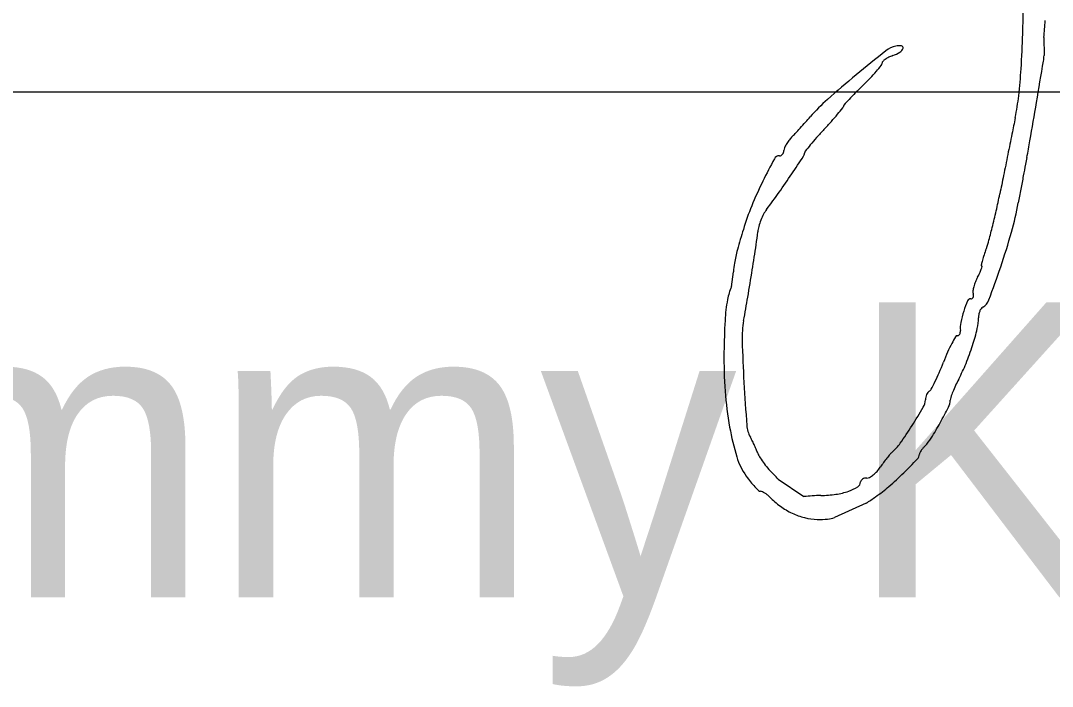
# Model space of a CAD drawing. Extents: x 44.2 to 78.2, y 4.5 to 26.5.
# Drawn here: x 69.8685 to 70.3585, y 7.2376 to 7.5536 of the extents above; entities that cross this region are included whole.
import ezdxf

# ---------------------------------------------------------------- set-up
doc = ezdxf.new("R2010")
doc.units = 0
doc.layers.add('SH_Data', color=7, linetype='Continuous')
doc.layers.add('SH_Text', color=7, linetype='Continuous')

msp = doc.modelspace()

# ---------------------------------------------------------------- linework, layer by layer
at = {"layer": 'SH_Data'}
msp.add_line((69.58471659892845, 7.519867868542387), (73.08471659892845, 7.519867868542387), dxfattribs=at)
at = {"layer": 'SH_Text'}
for p, q in [((70.35437157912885, 7.545657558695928), (70.35451073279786, 7.537016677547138)), ((70.20604331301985, 7.427325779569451), (70.2070335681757, 7.434424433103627)), ((70.22832233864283, 7.3359068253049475), (70.24048947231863, 7.327706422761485)), ((70.27006362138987, 7.324584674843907), (70.25501054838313, 7.317802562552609))]:
    msp.add_line(p, q, dxfattribs=at)
for centre, radius, start, end in [((68.69257370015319, 7.594576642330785), 1.6524953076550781, 358.3642269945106, 359.1636144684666), ((70.27315944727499, 7.556112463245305), 0.08188232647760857, 352.6643318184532, 358.23673770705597), ((69.87802565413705, 7.560723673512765), 0.46656008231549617, 356.31510158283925, 358.36417324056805), ((70.28670248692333, 7.5300830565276), 0.011736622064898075, 102.83936710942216, 128.44797414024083), ((70.2857190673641, 7.534397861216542), 0.007311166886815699, 81.12937752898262, 102.83935311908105), ((70.28432481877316, 7.5414943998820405), 0.0034018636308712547, 300.93371145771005, 342.26352824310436), ((70.28670767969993, 7.54073225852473), 0.0009000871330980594, 342.2636365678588, 81.12934177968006), ((70.85331974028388, 6.816419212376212), 0.9229836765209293, 128.44800694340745, 129.5787872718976), ((70.28394401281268, 7.52836470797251), 0.00839638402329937, 125.17830969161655, 135.50724018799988), ((70.28588114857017, 7.5256164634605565), 0.011758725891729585, 115.98414465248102, 125.17839021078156), ((70.28816597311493, 7.520928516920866), 0.016973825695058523, 109.00115977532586, 115.98404123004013), ((70.2767068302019, 7.554206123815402), 0.018221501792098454, 289.00113148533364, 300.9337570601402), ((70.33291221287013, 7.537966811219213), 0.02161940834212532, 350.4684959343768, 357.48114342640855), ((70.20064862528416, 7.593575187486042), 0.09803362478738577, 319.2151553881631, 321.34030953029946), ((70.27576035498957, 7.533486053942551), 0.001843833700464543, 321.340382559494, 358.18445251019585), ((70.27883022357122, 7.533388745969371), 0.0012275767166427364, 135.50728639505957, 178.1844705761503), ((70.08098322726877, 7.54765274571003), 0.26318204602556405, 353.52332378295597, 356.3150944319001), ((52.451036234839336, 10.540487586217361), 18.15381782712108, 350.4056612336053, 350.4684574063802), ((70.58822633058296, 7.137104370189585), 0.506914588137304, 129.5788311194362, 131.60200712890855), ((70.17636368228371, 7.6180680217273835), 0.13249239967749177, 314.0011189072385, 316.1487310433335), ((70.21251352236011, 7.5833393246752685), 0.08236363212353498, 316.14878073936, 319.2150678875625), ((70.42273406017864, 7.362954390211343), 0.22216423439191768, 134.00118929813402, 135.2719966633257), ((70.31409600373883, 7.445843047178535), 0.09403808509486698, 131.60202481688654, 138.64649881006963), ((70.42983770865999, 7.36075739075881), 0.22881518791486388, 137.2050493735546, 138.11008880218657), ((70.35505071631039, 7.429998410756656), 0.12689652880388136, 135.27208103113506, 137.20496561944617), ((70.22234741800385, 7.531604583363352), 0.12090984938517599, 348.52931523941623, 353.5233415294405), ((70.0375654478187, 7.693776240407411), 0.28636536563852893, 319.8670449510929, 320.63526388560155), ((70.25805912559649, 7.5128878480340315), 0.001167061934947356, 320.6352559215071, 358.1844105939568), ((70.26030483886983, 7.5128166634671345), 0.0010797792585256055, 138.11024861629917, 178.1844876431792), ((64.82331257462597, 8.449129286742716), 5.606029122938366, 350.21752020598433, 350.4056795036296), ((69.97684456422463, 7.742684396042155), 0.3552428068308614, 318.09023693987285, 318.6464632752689), ((70.05731355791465, 7.6815902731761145), 0.2634637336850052, 317.0057120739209, 318.13993006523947), ((70.14162948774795, 7.606043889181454), 0.15025405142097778, 318.13993772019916, 319.8670290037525), ((87.68620303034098, 3.9878478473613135), 17.698867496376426, 168.52931719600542, 168.55498570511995), ((69.90976424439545, 7.80248183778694), 0.4451049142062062, 317.2043775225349, 317.64967976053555), ((69.880316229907, 7.829324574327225), 0.48495109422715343, 317.6496980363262, 318.09018744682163), ((70.40960313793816, 7.353140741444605), 0.21818659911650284, 137.00574283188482, 138.3785332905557), ((70.24742917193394, 7.4859716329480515), 0.01772875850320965, 143.01455032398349, 149.86943514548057), ((70.24725010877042, 7.486106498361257), 0.01750458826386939, 136.0939569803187, 143.01455796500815), ((70.1406578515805, 7.588704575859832), 0.130442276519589, 316.09383015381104, 317.20444285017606), ((70.34190953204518, 7.413287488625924), 0.12763244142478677, 138.378594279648, 140.42972842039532), ((112.25674594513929, -0.9864867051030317), 42.76788389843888, 168.55504840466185, 168.56834102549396), ((70.07686219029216, 7.543337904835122), 0.2749652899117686, 348.5333033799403, 350.21753979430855), ((70.22828940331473, 7.491853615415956), 0.002667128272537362, 320.4854256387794, 340.8634562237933), ((70.2276793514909, 7.4920652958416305), 0.0033128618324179, 340.86353479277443, 358.18445599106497), ((70.23446363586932, 7.491850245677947), 0.003474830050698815, 157.04966584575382, 178.18440543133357), ((70.24495477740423, 7.487407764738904), 0.014867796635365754, 149.86947303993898, 157.04972177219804), ((70.23780923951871, 7.490870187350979), 0.0029926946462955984, 326.4722468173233, 358.1843361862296), ((70.24221366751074, 7.49073056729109), 0.0014139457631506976, 141.4950363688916, 178.18433499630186), ((70.40268081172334, 7.363066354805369), 0.20646968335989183, 140.42976102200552, 141.49499648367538), ((70.51242717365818, 7.333850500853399), 0.3248876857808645, 151.67006539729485, 153.7764281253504), ((70.22882899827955, 7.486743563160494), 0.0027010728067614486, 88.1844244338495, 151.670045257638), ((70.2289638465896, 7.490997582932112), 0.0015550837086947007, 268.1843225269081, 297.47812874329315), ((70.22869082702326, 7.491522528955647), 0.002146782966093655, 297.47823766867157, 320.48556477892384), ((69.13511131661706, 8.221497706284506), 1.325777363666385, 326.0361366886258, 326.47227163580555), ((113.45405630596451, -1.2286424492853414), 43.98943680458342, 168.56828092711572, 168.58157354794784), ((70.62392459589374, 7.432368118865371), 0.28323858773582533, 168.53334566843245, 169.20095420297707), ((72.43853578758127, 7.086245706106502), 2.130564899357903, 169.20100346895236, 169.3518059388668), ((70.38745934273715, 7.395406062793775), 0.18558210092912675, 153.77639821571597, 157.7612618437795), ((69.860331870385, 7.7329946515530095), 0.45137466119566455, 324.6929972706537, 326.0362241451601), ((95.34589998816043, 2.4286600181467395), 25.515639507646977, 168.58156670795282, 168.60150563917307), ((72.67549268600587, 7.041695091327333), 2.371673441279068, 169.35182948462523, 169.50813234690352), ((69.93403380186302, 7.680796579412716), 0.3610606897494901, 323.1050997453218, 324.6930841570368), ((69.98979904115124, 7.540653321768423), 0.3506383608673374, 347.2601238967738, 348.6015173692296), ((72.7703757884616, 7.024121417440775), 2.4681702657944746, 169.5080853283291, 169.6598045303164), ((70.1929248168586, 7.494391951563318), 0.1518312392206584, 344.25889997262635, 349.6597460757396), ((70.33554473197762, 7.416632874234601), 0.12949552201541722, 157.761218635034, 162.97973288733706), ((70.24827171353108, 7.4477973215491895), 0.03031979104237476, 152.57017822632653, 158.50400715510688), ((70.23578188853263, 7.454279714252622), 0.016247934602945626, 143.10513145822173, 152.5702803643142), ((69.99787939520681, 7.53882642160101), 0.34235405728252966, 345.89443843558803, 347.2601244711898), ((70.24815236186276, 7.447844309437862), 0.030191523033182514, 158.50397830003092, 164.44513616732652), ((70.55372429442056, 7.349843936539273), 0.35766888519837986, 162.97967892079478, 164.58760129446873), ((70.0917149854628, 7.46632898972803), 0.12752304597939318, 351.3883298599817, 354.15191512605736), ((70.23416007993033, 7.451739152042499), 0.015667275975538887, 164.44515988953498, 174.1519029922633), ((70.03376640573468, 7.529808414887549), 0.30535132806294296, 344.5636069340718, 345.8944583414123), ((70.03237412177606, 7.539645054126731), 0.31863762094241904, 341.1566298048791, 344.258892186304), ((68.65314445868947, 7.684189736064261), 1.5824967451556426, 350.9511318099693, 351.38841266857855), ((70.28606939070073, 7.460140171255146), 0.043606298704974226, 338.9671215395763, 344.56357737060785), ((70.27693703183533, 7.426148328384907), 0.07055645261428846, 164.58762732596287, 169.94220392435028), ((70.39133396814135, 7.4196634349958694), 0.06917223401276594, 158.96702099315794, 161.43293618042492), ((70.2363781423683, 7.433342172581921), 0.029364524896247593, 169.94225210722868, 177.8878252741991), ((70.3249202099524, 7.4374322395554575), 0.00026932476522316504, 169.09414701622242, 268.1844193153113), ((70.35659420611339, 7.431329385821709), 0.032525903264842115, 165.76472623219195, 169.09406435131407), ((70.31171789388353, 7.440331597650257), 0.013851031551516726, 339.9279716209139, 345.5358797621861), ((70.32490429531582, 7.436930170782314), 0.00023299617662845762, 345.53588895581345, 88.1844625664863), ((70.35663164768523, 7.431319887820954), 0.03256453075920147, 161.43299484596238, 165.76472743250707), ((68.79558568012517, 7.66150445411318), 1.4382603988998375, 350.4302094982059, 350.95114182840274), ((70.28456635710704, 7.452743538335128), 0.043726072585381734, 331.3951445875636, 334.405291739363), ((70.3064912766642, 7.4422413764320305), 0.019415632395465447, 334.40526573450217, 339.9279680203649), ((69.79150454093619, 7.621847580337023), 0.5731477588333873, 339.4964257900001, 341.15659925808), ((70.23357499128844, 7.415743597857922), 0.029868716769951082, 157.1842087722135, 169.3497270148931), ((70.33650727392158, 7.423179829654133), 0.015914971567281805, 164.92803274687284, 172.30975912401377), ((70.34000413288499, 7.422238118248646), 0.019536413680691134, 157.90021205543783, 164.9279714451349), ((70.34196933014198, 7.421440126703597), 0.02165744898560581, 151.3951819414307, 157.90017244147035), ((69.40331488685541, 7.559044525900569), 0.8219546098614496, 349.6381415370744, 350.43019523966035), ((70.3197975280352, 7.422735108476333), 0.0011669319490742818, 302.14969868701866, 335.902392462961), ((70.32369043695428, 7.424910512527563), 0.0029818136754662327, 172.30978692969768, 197.8260457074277), ((70.31752548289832, 7.4229280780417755), 0.00349404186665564, 2.015648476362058, 17.82592791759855), ((70.31923182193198, 7.422988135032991), 0.0017866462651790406, 335.9023240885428, 2.015529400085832), ((70.27861852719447, 7.407272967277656), 0.07570180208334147, 169.349690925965, 176.94043829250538), ((70.37120528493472, 7.397529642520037), 0.05778073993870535, 156.46982589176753, 161.66886963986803), ((70.31971470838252, 7.419950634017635), 0.0016204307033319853, 88.18442264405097, 156.46984521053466), ((70.31980271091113, 7.422726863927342), 0.001157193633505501, 268.1844005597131, 302.14965218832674), ((70.32656900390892, 7.415548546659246), 0.0023733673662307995, 119.90188702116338, 146.20668282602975), ((70.32202046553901, 7.4234580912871), 0.006750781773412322, 299.9019005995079, 339.49635395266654), ((70.36023847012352, 7.401163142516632), 0.046227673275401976, 161.66882409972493, 168.47928690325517), ((70.3040900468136, 7.412108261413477), 0.019310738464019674, 346.0181786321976, 1.256756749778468), ((70.33138393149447, 7.412707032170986), 0.007989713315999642, 169.92415808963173, 181.256726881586), ((70.33138121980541, 7.412707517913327), 0.007986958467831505, 158.58864471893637, 169.92418561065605), ((70.33001125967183, 7.413244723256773), 0.006515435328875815, 146.2065702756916, 158.58873155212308), ((70.57310715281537, 7.391532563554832), 0.37061078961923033, 176.94045123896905, 179.2782671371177), ((70.25629342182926, 7.403080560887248), 0.04516541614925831, 169.63815652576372, 181.6704330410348), ((70.3274178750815, 7.407852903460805), 0.012732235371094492, 168.4791914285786, 186.25647992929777), ((70.20520229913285, 7.436730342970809), 0.12121772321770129, 342.09773323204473, 346.0182155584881), ((70.38136817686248, 7.363285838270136), 0.0798042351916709, 149.68220552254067, 152.31379960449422), ((70.31331180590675, 7.403083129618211), 0.0009658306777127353, 88.18445293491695, 149.6822134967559), ((70.31337662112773, 7.405127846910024), 0.001079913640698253, 268.18434635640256, 302.9880406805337), ((70.31312233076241, 7.405519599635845), 0.001546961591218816, 302.98802235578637, 329.5806998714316), ((70.31251219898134, 7.405877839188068), 0.002254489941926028, 329.5806770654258, 350.9917091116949), ((70.31124089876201, 7.406079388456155), 0.003541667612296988, 350.9916050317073, 6.256422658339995), ((70.91069590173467, 7.422164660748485), 0.6998461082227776, 181.6704230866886, 183.29874174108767), ((70.36947675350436, 7.369525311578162), 0.06637527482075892, 152.3137915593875, 156.22373453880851), ((70.19969762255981, 7.438508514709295), 0.1270024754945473, 337.9971813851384, 342.0977464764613), ((70.42133348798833, 7.3934446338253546), 0.21882508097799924, 179.27830241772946, 184.12480280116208), ((70.41818141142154, 7.348068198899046), 0.11959699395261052, 156.22378055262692, 158.73988091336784), ((70.16560706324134, 7.446340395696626), 0.15142187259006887, 336.7251671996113, 338.739864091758), ((70.2387689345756, 7.422720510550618), 0.08486189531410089, 332.45015825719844, 337.99713978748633), ((70.21611962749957, 7.424612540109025), 0.09643442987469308, 333.9001735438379, 336.7251707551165), ((70.38331371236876, 7.347315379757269), 0.07816916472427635, 152.4501611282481, 154.98184405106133), ((71.31141860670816, 7.445261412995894), 1.1012338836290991, 183.29874464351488, 184.3644384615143), ((70.29883243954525, 7.37980432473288), 0.0023763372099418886, 299.9018296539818, 331.9117554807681), ((70.20093201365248, 7.4320527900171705), 0.11334658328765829, 331.91161438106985, 333.9001863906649), ((70.36919495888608, 7.353904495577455), 0.0625885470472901, 154.98183189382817, 157.9727309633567), ((70.3655357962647, 7.389420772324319), 0.16288248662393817, 184.12481891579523, 190.1720159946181), ((70.29075711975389, 7.373801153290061), 0.007385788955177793, 329.67615856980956, 358.18434758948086), ((70.30460796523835, 7.37336209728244), 0.006472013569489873, 166.71128577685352, 178.18445355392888), ((70.3050385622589, 7.373260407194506), 0.006914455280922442, 155.7933215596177, 166.7113598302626), ((70.30402995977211, 7.373713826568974), 0.005808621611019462, 144.03938617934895, 155.7932687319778), ((70.30112143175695, 7.375823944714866), 0.002215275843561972, 119.90189798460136, 144.03943012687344), ((70.30215066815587, 7.373692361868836), 0.007805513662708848, 333.33763425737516, 358.1843476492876), ((70.31451697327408, 7.373300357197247), 0.004567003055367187, 160.71057641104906, 178.18439502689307), ((70.3644448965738, 7.355826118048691), 0.05746451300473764, 157.97258535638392, 160.71050581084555), ((70.05286807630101, 7.512944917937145), 0.2829800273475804, 327.6179536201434, 329.6761918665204), ((70.11920414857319, 7.46555475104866), 0.21252026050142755, 331.06709746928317, 333.3375403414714), ((70.32889117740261, 7.38284572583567), 0.125652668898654, 190.17196465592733, 196.80839815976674), ((70.22658286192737, 7.362465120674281), 0.013243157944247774, 184.36441313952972, 209.43194072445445), ((70.11748145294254, 7.471968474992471), 0.2064688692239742, 324.8266277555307, 327.61794010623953), ((70.15974415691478, 7.443145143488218), 0.1661987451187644, 328.17333677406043, 331.06707821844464), ((70.1898377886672, 7.341733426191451), 0.02894693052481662, 26.11711766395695, 29.431791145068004), ((70.13470337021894, 7.314702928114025), 0.09035093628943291, 24.69803224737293, 26.117115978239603), ((70.283322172, 7.36644385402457), 0.020752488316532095, 314.7755294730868, 328.17341735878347), ((70.12820547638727, 7.311714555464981), 0.09750306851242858, 23.295190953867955, 24.698003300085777), ((70.15532256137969, 7.323390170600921), 0.0679792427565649, 21.45706762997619, 23.295305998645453), ((70.28927036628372, 7.341001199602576), 0.010404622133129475, 130.64396054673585, 139.06425362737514), ((70.26775037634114, 7.366069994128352), 0.02263405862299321, 310.6440532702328, 324.8265659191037), ((70.30517293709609, 7.343477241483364), 0.010886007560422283, 146.1628546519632, 152.3334936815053), ((70.30707477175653, 7.3422023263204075), 0.013175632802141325, 140.12885094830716, 146.16299366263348), ((70.30882479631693, 7.340740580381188), 0.015455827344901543, 134.77543404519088, 140.12886535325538), ((70.23842795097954, 7.355518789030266), 0.031152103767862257, 196.8083815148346, 215.5184668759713), ((70.23047640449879, 7.3529290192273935), 0.012771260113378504, 201.4570463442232, 212.4144143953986), ((70.25460180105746, 7.3682479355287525), 0.0413492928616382, 212.4143662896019, 216.9806939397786), ((70.32678308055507, 7.308473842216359), 0.060049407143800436, 143.89115412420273, 146.4143583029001), ((70.3297203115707, 7.3063313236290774), 0.06368502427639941, 141.4768296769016, 143.89118450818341), ((70.32392035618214, 7.310948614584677), 0.05627160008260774, 139.06428210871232, 141.47680367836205), ((70.09928957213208, 7.5330293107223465), 0.27061181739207, 314.1866000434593, 316.11742213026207), ((70.29170647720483, 7.347975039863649), 0.003648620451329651, 316.1174733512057, 358.11834968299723), ((70.29692043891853, 7.347803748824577), 0.0015681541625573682, 152.33352548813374, 178.11843109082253), ((70.25809088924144, 7.3708753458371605), 0.04571701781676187, 216.9807305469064, 221.44877683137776), ((70.2499918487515, 7.363722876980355), 0.03491182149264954, 221.44884928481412, 226.91795355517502), ((70.26376083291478, 7.349881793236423), 0.015331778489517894, 309.03666887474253, 318.23205850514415), ((70.2618347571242, 7.351601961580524), 0.01791417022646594, 318.23206785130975, 326.4143230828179), ((70.1770959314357, 7.452981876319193), 0.15898108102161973, 310.74268315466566, 314.18658781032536), ((70.26146144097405, 7.371959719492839), 0.05945132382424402, 215.51854382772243, 218.84398665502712), ((70.24507811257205, 7.358766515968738), 0.03841625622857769, 218.84404706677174, 223.45665114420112), ((70.20935527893, 7.320270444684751), 0.02458141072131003, 39.50205603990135, 46.91789512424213), ((70.26445373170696, 7.334765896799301), 0.0029117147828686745, 302.25429846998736, 358.18438309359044), ((70.26864676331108, 7.334632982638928), 0.0012834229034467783, 143.82695915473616, 178.18443594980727), ((70.26943629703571, 7.334055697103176), 0.0022614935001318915, 121.33898878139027, 143.82686715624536), ((70.26991477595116, 7.333269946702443), 0.0031814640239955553, 102.71477241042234, 121.33902768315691), ((70.27018969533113, 7.332051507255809), 0.00443053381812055, 88.184379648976, 102.71479853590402), ((70.27041358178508, 7.339114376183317), 0.0026358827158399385, 268.1843924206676, 298.9552894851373), ((70.2659496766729, 7.347182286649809), 0.011856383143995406, 298.95535689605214, 309.0368026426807), ((70.2438343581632, 7.357587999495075), 0.03670283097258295, 223.45662312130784, 227.37573075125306), ((70.2199598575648, 7.331646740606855), 0.0014474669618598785, 227.37581686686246, 268.1843860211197), ((70.21984448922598, 7.328007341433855), 0.002193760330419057, 65.64400167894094, 88.18431209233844), ((70.21663764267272, 7.32092343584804), 0.009969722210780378, 58.31538116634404, 65.64399180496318), ((70.21556391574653, 7.319183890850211), 0.012013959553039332, 51.334760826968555, 58.31535257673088), ((70.25088982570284, 7.361886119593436), 0.03343636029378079, 278.2145741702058, 288.9325236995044), ((70.2551178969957, 7.349559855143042), 0.020405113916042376, 288.9324465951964, 302.2542755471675), ((70.22908488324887, 7.392630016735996), 0.07932432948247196, 304.94908247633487, 310.7427431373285), ((70.21537918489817, 7.318953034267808), 0.012309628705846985, 44.48029873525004, 51.33472560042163), ((70.25357116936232, 7.356458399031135), 0.04121868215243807, 224.48031033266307, 233.94111217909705), ((70.24988737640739, 7.2416166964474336), 0.08660116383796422, 93.58600267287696, 96.22997100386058), ((70.25025553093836, 7.235742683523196), 0.0924867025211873, 91.06923564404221, 93.58602347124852), ((70.24745731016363, 7.385663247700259), 0.05745997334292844, 271.06936124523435, 278.2145791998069), ((70.16438927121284, 7.4851994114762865), 0.19226066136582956, 303.3423904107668, 304.9491669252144), ((70.24970026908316, 7.351142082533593), 0.034642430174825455, 233.94113317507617, 244.71899671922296), ((70.24854078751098, 7.348687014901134), 0.03192733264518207, 244.71895150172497, 255.96715679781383), ((70.24773301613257, 7.345455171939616), 0.02859607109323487, 255.96718482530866, 268.18435202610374), ((70.24823295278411, 7.3612282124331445), 0.04437703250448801, 268.1844335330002, 274.5424043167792), ((70.25093490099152, 7.327218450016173), 0.01026010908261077, 274.54243761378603, 293.40527384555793)]:
    msp.add_arc(centre, radius, start, end, dxfattribs=at)

# ---------------------------------------------------------------- texts
msp.add_text('Tammy K. Campbell, P.E.', height=0.13999972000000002, dxfattribs=at).set_placement((69.58471659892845, 7.279868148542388))

doc.saveas('drawing.dxf')
